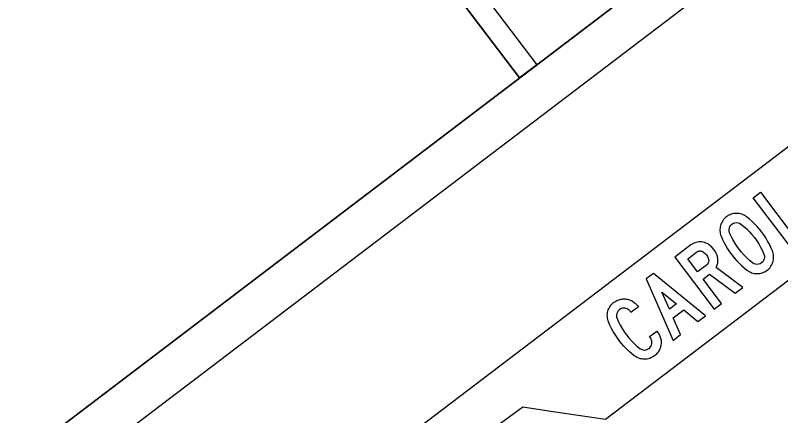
# Model space of a CAD drawing. Extents: x 2001876 to 2025694, y 804561 to 868938.
# Drawn here: x 2014805.06 to 2014849.66, y 822287.98 to 822311.3 of the extents above; entities that cross this region are included whole.
import ezdxf

# ---------------------------------------------------------------- set-up
doc = ezdxf.new("R2010")
doc.units = 0
doc.layers.add('RD_PD_CLEAR ZONE', color=7, linetype='Continuous')
doc.layers.add('TR SN EXTRUDED PANEL SIGNS - GROUND MOUNTED', color=7, linetype='Continuous')

msp = doc.modelspace()

# ---------------------------------------------------------------- linework, layer by layer
at = {"layer": 'RD_PD_CLEAR ZONE'}
msp.add_arc((2020767.463, 826282.994), 7994.761, 207.5454113, 229.9490571, dxfattribs=at)
at = {"layer": 'TR SN EXTRUDED PANEL SIGNS - GROUND MOUNTED'}
for p, q in [((2014857.555, 822309.311), (2014801.607, 822266.81)), ((2014857.584, 822309.333), (2014801.636, 822266.832))]:
    msp.add_line(p, q, dxfattribs=at)
for points in [[(2014834.441, 822307.659), (2014925.219, 822376.618), (2014902.233, 822406.877), (2014811.454, 822337.918), (2014834.441, 822307.659)], [(2014795.92, 822144.779), (2015001.684, 822301.086), (2014937.323, 822385.812), (2014731.559, 822229.505), (2014795.92, 822144.779)], [(2014926.751, 822374.6), (2014745.195, 822236.683), (2014743.662, 822238.7), (2014925.219, 822376.618), (2014926.751, 822374.6)], [(2014814.762, 822335.658), (2014835.449, 822308.425), (2014834.441, 822307.659), (2014813.753, 822334.892), (2014814.762, 822335.658)], [(2014851.862, 822298.801), (2014850.35, 822297.653), (2014848.054, 822300.674), (2014848.482, 822300.999), (2014850.453, 822298.405), (2014851.537, 822299.229), (2014851.862, 822298.801)]]:
    msp.add_lwpolyline(points, close=True, dxfattribs=at)
for points in [[(2014805.364, 822261.863), (2014805.365, 822261.862), (2014826.015, 822277.565), (2014825.864, 822277.676), (2014825.041, 822277.306), (2014824.586, 822277.55), (2014824.189, 822277.441), (2014823.594, 822277.469), (2014822.775, 822278.151), (2014822.85, 822280.458), (2014824.323, 822282.722), (2014824.339, 822283.132), (2014829.511, 822286.771), (2014831.537, 822286.23), (2014834.641, 822288.501), (2014836.267, 822288.24), (2014839.461, 822287.779), (2014861.306, 822304.373)], [(2014848.429, 822298.843), (2014848.29, 822299.003), (2014848.144, 822299.155), (2014847.994, 822299.301), (2014847.837, 822299.439), (2014847.673, 822299.568), (2014847.609, 822299.614), (2014847.542, 822299.655), (2014847.473, 822299.689), (2014847.401, 822299.717), (2014847.328, 822299.738), (2014847.252, 822299.753), (2014847.174, 822299.764), (2014847.094, 822299.767), (2014847.014, 822299.763), (2014846.935, 822299.754), (2014846.859, 822299.739), (2014846.785, 822299.718), (2014846.712, 822299.69), (2014846.641, 822299.655), (2014846.573, 822299.615), (2014846.506, 822299.568), (2014846.443, 822299.516), (2014846.386, 822299.461), (2014846.334, 822299.403), (2014846.288, 822299.339), (2014846.247, 822299.273), (2014846.212, 822299.203), (2014846.183, 822299.13), (2014846.159, 822299.053), (2014846.14, 822298.975), (2014846.128, 822298.896), (2014846.123, 822298.819), (2014846.124, 822298.742), (2014846.132, 822298.665), (2014846.145, 822298.589), (2014846.166, 822298.514), (2014846.191, 822298.438), (2014846.275, 822298.246), (2014846.367, 822298.058), (2014846.467, 822297.875), (2014846.574, 822297.695), (2014846.69, 822297.52), (2014846.814, 822297.348), (2014846.945, 822297.185), (2014847.082, 822297.027), (2014847.225, 822296.876), (2014847.376, 822296.731), (2014847.532, 822296.592), (2014847.695, 822296.46), (2014847.76, 822296.414), (2014847.827, 822296.373), (2014847.896, 822296.339), (2014847.969, 822296.31), (2014848.043, 822296.288), (2014848.119, 822296.271), (2014848.198, 822296.261), (2014848.279, 822296.258), (2014848.362, 822296.26), (2014848.44, 822296.268), (2014848.518, 822296.283), (2014848.593, 822296.305), (2014848.666, 822296.332), (2014848.736, 822296.366), (2014848.806, 822296.406), (2014848.872, 822296.453), (2014848.936, 822296.505), (2014848.993, 822296.561), (2014849.046, 822296.621), (2014849.092, 822296.684), (2014849.134, 822296.751), (2014849.168, 822296.821), (2014849.198, 822296.895), (2014849.221, 822296.973), (2014849.239, 822297.052), (2014849.249, 822297.131), (2014849.254, 822297.208), (2014849.252, 822297.286), (2014849.244, 822297.364), (2014849.229, 822297.44), (2014849.208, 822297.517), (2014849.179, 822297.592), (2014849.096, 822297.785), (2014849.004, 822297.973), (2014848.905, 822298.155), (2014848.799, 822298.334), (2014848.684, 822298.507), (2014848.561, 822298.675), (2014848.429, 822298.843)], [(2014848.265, 822298.17), (2014848.384, 822297.982), (2014848.495, 822297.789), (2014848.596, 822297.591), (2014848.686, 822297.386), (2014848.712, 822297.296), (2014848.718, 822297.204), (2014848.703, 822297.111), (2014848.668, 822297.023), (2014848.617, 822296.945), (2014848.547, 822296.881), (2014848.465, 822296.832), (2014848.377, 822296.803), (2014848.284, 822296.794), (2014848.189, 822296.806), (2014848.102, 822296.836), (2014848.021, 822296.886), (2014847.848, 822297.028), (2014847.684, 822297.177), (2014847.528, 822297.335), (2014847.381, 822297.5), (2014847.241, 822297.674), (2014847.111, 822297.856), (2014846.989, 822298.044), (2014846.879, 822298.237), (2014846.779, 822298.436), (2014846.69, 822298.639), (2014846.663, 822298.73), (2014846.658, 822298.821), (2014846.673, 822298.914), (2014846.707, 822299.002), (2014846.758, 822299.079), (2014846.827, 822299.144), (2014846.909, 822299.194), (2014846.997, 822299.222), (2014847.092, 822299.232), (2014847.185, 822299.222), (2014847.271, 822299.193), (2014847.35, 822299.145), (2014847.522, 822299.005), (2014847.685, 822298.856), (2014847.842, 822298.697), (2014847.992, 822298.529), (2014848.133, 822298.351), (2014848.265, 822298.17)], [(2014845.897, 822296.605), (2014845.925, 822296.658), (2014845.947, 822296.712), (2014845.966, 822296.764), (2014845.983, 822296.818), (2014845.994, 822296.872), (2014846.003, 822296.926), (2014846.007, 822296.98), (2014846.009, 822297.035), (2014846.006, 822297.089), (2014845.999, 822297.144), (2014845.989, 822297.199), (2014845.976, 822297.254), (2014845.958, 822297.309), (2014845.937, 822297.364), (2014845.862, 822297.52), (2014845.764, 822297.667), (2014845.65, 822297.798), (2014845.519, 822297.914), (2014845.451, 822297.964), (2014845.381, 822298.006), (2014845.307, 822298.04), (2014845.23, 822298.068), (2014845.152, 822298.088), (2014845.069, 822298.1), (2014844.984, 822298.105), (2014844.897, 822298.103), (2014844.814, 822298.092), (2014844.734, 822298.074), (2014844.655, 822298.048), (2014844.579, 822298.015), (2014844.505, 822297.974), (2014844.434, 822297.925), (2014843.499, 822297.214), (2014845.795, 822294.192), (2014846.222, 822294.517), (2014845.147, 822295.933), (2014845.524, 822296.22), (2014847.008, 822295.114), (2014847.449, 822295.449), (2014845.897, 822296.605)], [(2014844.252, 822297.111), (2014844.759, 822297.497), (2014844.793, 822297.519), (2014844.826, 822297.539), (2014844.859, 822297.556), (2014844.892, 822297.566), (2014844.926, 822297.574), (2014844.958, 822297.578), (2014844.992, 822297.578), (2014845.025, 822297.574), (2014845.058, 822297.566), (2014845.091, 822297.554), (2014845.124, 822297.538), (2014845.156, 822297.519), (2014845.189, 822297.494), (2014845.268, 822297.424), (2014845.338, 822297.342), (2014845.397, 822297.254), (2014845.443, 822297.159), (2014845.47, 822297.049), (2014845.459, 822296.932), (2014845.431, 822296.859), (2014845.389, 822296.795), (2014845.332, 822296.742), (2014844.825, 822296.357), (2014844.252, 822297.111)], [(2014842.257, 822296.27), (2014841.831, 822295.947), (2014843.394, 822292.369), (2014843.835, 822292.704), (2014843.406, 822293.682), (2014844.016, 822294.145), (2014844.844, 822293.47), (2014845.283, 822293.804), (2014842.257, 822296.27)], [(2014843.185, 822294.189), (2014842.747, 822295.178), (2014843.587, 822294.494), (2014843.185, 822294.189)], [(2014842.441, 822292.911), (2014842.499, 822292.836), (2014842.538, 822292.782), (2014842.572, 822292.727), (2014842.602, 822292.67), (2014842.628, 822292.613), (2014842.65, 822292.554), (2014842.668, 822292.495), (2014842.682, 822292.435), (2014842.691, 822292.373), (2014842.697, 822292.31), (2014842.699, 822292.246), (2014842.695, 822292.181), (2014842.688, 822292.115), (2014842.678, 822292.049), (2014842.663, 822291.987), (2014842.645, 822291.925), (2014842.623, 822291.866), (2014842.596, 822291.809), (2014842.568, 822291.754), (2014842.534, 822291.701), (2014842.497, 822291.651), (2014842.456, 822291.602), (2014842.412, 822291.556), (2014842.364, 822291.511), (2014842.311, 822291.47), (2014842.244, 822291.422), (2014842.176, 822291.383), (2014842.105, 822291.348), (2014842.032, 822291.32), (2014841.956, 822291.299), (2014841.88, 822291.284), (2014841.801, 822291.275), (2014841.72, 822291.272), (2014841.638, 822291.275), (2014841.559, 822291.285), (2014841.483, 822291.302), (2014841.407, 822291.324), (2014841.335, 822291.352), (2014841.265, 822291.386), (2014841.197, 822291.427), (2014841.13, 822291.473), (2014840.969, 822291.604), (2014840.814, 822291.741), (2014840.663, 822291.887), (2014840.52, 822292.038), (2014840.382, 822292.196), (2014840.25, 822292.362), (2014840.128, 822292.53), (2014840.014, 822292.702), (2014839.908, 822292.879), (2014839.808, 822293.061), (2014839.716, 822293.249), (2014839.631, 822293.441), (2014839.605, 822293.516), (2014839.584, 822293.593), (2014839.569, 822293.671), (2014839.562, 822293.747), (2014839.561, 822293.826), (2014839.565, 822293.904), (2014839.577, 822293.983), (2014839.596, 822294.063), (2014839.619, 822294.141), (2014839.649, 822294.215), (2014839.684, 822294.286), (2014839.725, 822294.353), (2014839.771, 822294.416), (2014839.824, 822294.476), (2014839.882, 822294.532), (2014839.945, 822294.585), (2014840, 822294.623), (2014840.056, 822294.657), (2014840.111, 822294.688), (2014840.169, 822294.715), (2014840.227, 822294.737), (2014840.289, 822294.755), (2014840.348, 822294.768), (2014840.411, 822294.778), (2014840.473, 822294.784), (2014840.538, 822294.785), (2014840.602, 822294.781), (2014840.668, 822294.774), (2014840.734, 822294.763), (2014840.797, 822294.749), (2014840.859, 822294.731), (2014840.917, 822294.709), (2014840.975, 822294.683), (2014841.029, 822294.654), (2014841.081, 822294.62), (2014841.131, 822294.584), (2014841.18, 822294.543), (2014841.226, 822294.498), (2014841.27, 822294.451), (2014841.311, 822294.399), (2014841.369, 822294.323), (2014840.941, 822293.998), (2014840.884, 822294.074), (2014840.837, 822294.127), (2014840.784, 822294.172), (2014840.726, 822294.206), (2014840.662, 822294.23)], [(2014840.662, 822294.23), (2014840.593, 822294.245), (2014840.521, 822294.249), (2014840.454, 822294.244), (2014840.389, 822294.227), (2014840.326, 822294.199), (2014840.267, 822294.161), (2014840.198, 822294.095), (2014840.145, 822294.018), (2014840.111, 822293.927), (2014840.097, 822293.833), (2014840.103, 822293.739), (2014840.13, 822293.646), (2014840.218, 822293.444), (2014840.318, 822293.246), (2014840.427, 822293.056), (2014840.547, 822292.869), (2014840.677, 822292.688), (2014840.818, 822292.512), (2014840.967, 822292.346), (2014841.122, 822292.187), (2014841.285, 822292.039), (2014841.457, 822291.899), (2014841.538, 822291.849), (2014841.625, 822291.82), (2014841.72, 822291.808), (2014841.816, 822291.819), (2014841.905, 822291.848), (2014841.987, 822291.898), (2014842.039, 822291.944), (2014842.083, 822291.996), (2014842.117, 822292.054), (2014842.141, 822292.117), (2014842.156, 822292.187), (2014842.16, 822292.257), (2014842.154, 822292.326), (2014842.138, 822292.389), (2014842.109, 822292.452), (2014842.071, 822292.511), (2014842.014, 822292.586), (2014842.441, 822292.911), (2014842.441, 822292.911)]]:
    msp.add_lwpolyline(points, dxfattribs=at)

# ---------------------------------------------------------------- texts
for s, p in [('SPEED FOR STOPPED', (2014651.314, 822305.372)), ('EMERGENCY VEHICLES', (2014659.532, 822285.79))]:
    msp.add_text(s, height=15.2, rotation=37.2218, dxfattribs=at).set_placement(p)

doc.saveas('drawing.dxf')
